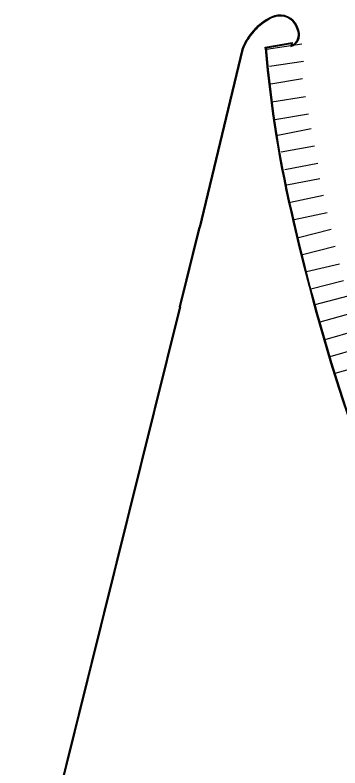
# Model space of a CAD drawing. Extents: x 468143 to 491361, y 1438528 to 1468730.
# Drawn here: x 487037.8 to 487205.4, y 1467699.5 to 1468088 of the extents above; entities that cross this region are included whole.
import ezdxf

# ---------------------------------------------------------------- set-up
doc = ezdxf.new("R2010")
doc.units = 0
doc.layers.add('Xreference_dp', color=7, linetype='Continuous')

msp = doc.modelspace()

# ---------------------------------------------------------------- linework, layer by layer
at = {"layer": 'Xreference_dp'}
for p, q in [((487167.59, 1468070.4), (487185.75, 1468073.22)), ((487169.09, 1468061.6), (487186.65, 1468064.18)), ((487168.8, 1468052.44), (487186.2, 1468055.29)), ((487170.35, 1468043.32), (487187.72, 1468046.05)), ((487171.9, 1468034.19), (487189.28, 1468036.99)), ((487173.37, 1468025.97), (487190.61, 1468029.47)), ((487175.15, 1468017.38), (487192.28, 1468020.6)), ((487177.04, 1468008.28), (487194.04, 1468011.64)), ((487178.11, 1468000.35), (487195.09, 1468003.68)), ((487179.97, 1467991.42), (487196.94, 1467995)), ((487181.81, 1467982.52), (487198.9, 1467986.07)), ((487122.67, 1467937.53), (487132.85, 1467978.51)), ((487123.16, 1467937.41), (487133.34, 1467978.39)), ((487183.99, 1467973.28), (487200.87, 1467977.45)), ((487186.11, 1467964.52), (487202.94, 1467968.71)), ((487188.26, 1467955.6), (487205.18, 1467959.61)), ((487190.4, 1467946.74), (487207.33, 1467951.09)), ((487192.73, 1467938.71), (487209.66, 1467943.09)), ((487123.16, 1467937.41), (487038.31, 1467595.84)), ((487195.21, 1467929.78), (487212, 1467934.43)), ((487197.83, 1467920.59), (487214.54, 1467925.32)), ((487200.4, 1467911.81), (487217.04, 1467916.59)), ((487202.99, 1467903.22), (487219.58, 1467908))]:
    msp.add_line(p, q, dxfattribs=at)
for points in [[(487166.91, 1468071.01), (487166.87, 1468071.46), (487180.84, 1468073.93), (487180.67, 1468072.5)], [(487167.4, 1468071.05), (487180.26, 1468073.32), (487180.07, 1468071.74)], [(487154.81, 1468070.19), (487132.85, 1467978.51)], [(487155.29, 1468070.05), (487133.34, 1467978.39)], [(487122.67, 1467937.53), (487037.82, 1467595.96)]]:
    msp.add_lwpolyline(points, dxfattribs=at)
for centre, radius, start, end in [((487183.72, 1468059.33), 30.88, 116.4671, 159.4103), ((487183.72, 1468059.33), 30.38, 116.4671, 159.3518), ((487174.41, 1468078.03), 10, 34.6875, 116.4671), ((487174.41, 1468078.03), 9.5, 34.9145, 116.4671), ((487148.78, 1468067.21), 37.16, 19.8381, 25.939), ((487148.78, 1468067.21), 37.66, 19.8381, 25.9981), ((487178.22, 1468077.83), 6.37, 286.937, 19.8381), ((487178.22, 1468077.83), 5.87, 294.6603, 19.8381), ((487755.2, 1468119.39), 590.28, 184.70192, 193.56012), ((487716.39, 1468113.15), 550.6, 184.386, 193.8763), ((487755.2, 1468119.39), 589.78, 184.70192, 193.56043), ((488200.02, 1468213.17), 1044.77, 192.83996, 204.80138), ((488200.02, 1468213.17), 1044.27, 192.83979, 204.80138)]:
    msp.add_arc(centre, radius, start, end, dxfattribs=at)

doc.saveas('drawing.dxf')
